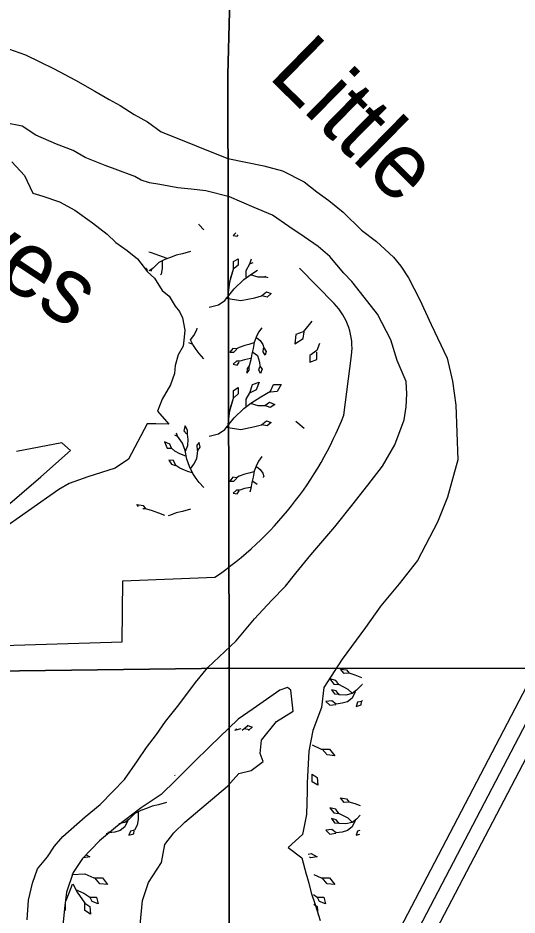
# Model space of a CAD drawing. Extents: x 380424 to 701066, y 1117407 to 1412949.
# Drawn here: x 513687 to 517486, y 1213376 to 1220200 of the extents above; entities that cross this region are included whole.
import ezdxf

# ---------------------------------------------------------------- set-up
doc = ezdxf.new("R2010")
doc.units = 0
for name, color, linetype in [('Bayou and Harbor etc Text', 7, 'Continuous'), ('Interstate Divided Highway Outline and Fill', 7, 'Continuous'), ('Interstate Highway Center Lines', 7, 'Continuous'), ('Lakes and Ponds Text', 7, 'Continuous'), ('Local Roads Paved', 7, 'Continuous'), ('Mangroves', 7, 'Continuous'), ('Section Lines', 7, 'Continuous'), ('Wide Rivers and Canals', 7, 'Continuous')]:
    doc.layers.add(name, color=color, linetype=linetype)

msp = doc.modelspace()

# ---------------------------------------------------------------- linework, layer by layer
at = {"layer": 'Interstate Divided Highway Outline and Fill'}
for p, q in [((519226.1, 1218307.9), (514332.1, 1208944.1)), ((514553.6, 1208828.3), (519447.6, 1218192.1))]:
    msp.add_line(p, q, dxfattribs=at)
at = {"layer": 'Interstate Highway Center Lines'}
msp.add_line((519336.8, 1218250), (514442.9, 1208886.2), dxfattribs=at)
at = {"layer": 'Local Roads Paved'}
for p, q in [((516094.2, 1218028.3), (515830.7, 1218298.1)), ((516168.2, 1217179.9), (516226.4, 1217633.5))]:
    msp.add_line(p, q, dxfattribs=at)
msp.add_lwpolyline([(512485.7, 1212776), (512418.1, 1215391.9), (514480.4, 1215455.2), (514485.7, 1215919.3), (515187.2, 1215945.7)], dxfattribs=at)
for centre, radius, start, end in [((515752.2, 1217694.3), 478.1, 352.69434, 44.32607), ((513660.5, 1218166.2), 2694.7, 304.50963, 338.53009)]:
    msp.add_arc(centre, radius, start, end, dxfattribs=at)
at = {"layer": 'Mangroves'}
for p, q in [((515305.4, 1218218.3), (515327.5, 1218289.2)), ((515305.4, 1217238.3), (515327.5, 1217309.2))]:
    msp.add_line(p, q, dxfattribs=at)
for points in [[(515065.9, 1218626.9), (515063.5, 1218630.3)], [(515102.7, 1218587.6), (515065.9, 1218626.9)], [(515346.4, 1218564.5), (515325.5, 1218545.9)], [(515325.5, 1218545.9), (515356.9, 1218540.1)], [(515356.9, 1218540.1), (515363.5, 1218550.7)], [(514705.1, 1218412.5), (514682.8, 1218419.5)], [(514759.5, 1218392.5), (514705.1, 1218412.5)], [(514822.4, 1218369.6), (514759.5, 1218392.5)], [(514805.2, 1218363.9), (514759.5, 1218341)], [(514848.1, 1218378.2), (514805.2, 1218363.9)], [(514891, 1218395.3), (514848.1, 1218378.2)], [(514939.7, 1218406.8), (514891, 1218395.3)], [(514999.7, 1218424), (514939.7, 1218406.8)], [(515287.7, 1218090), (515301, 1218191.8), (515327.5, 1218289.2), (515327.5, 1218346.7), (515362.9, 1218368.8), (515362.9, 1218320.2), (515332, 1218293.6)], [(515451.5, 1218329), (515464.9, 1218366.7)], [(514677.1, 1218280.3), (514660.7, 1218296.7)], [(514716.6, 1218298.1), (514687.2, 1218276.1)], [(514759.5, 1218341), (514716.6, 1218298.1)], [(514785.2, 1218295.2), (514776.6, 1218252.3)], [(514785.2, 1218352.4), (514785.2, 1218295.2)], [(515424.9, 1218280.3), (515451.5, 1218329)], [(515474.4, 1218338.3), (515455.9, 1218329)], [(514705.1, 1218286.7), (514698, 1218271.6)], [(514776.6, 1218252.3), (514773.3, 1218245.8)], [(515407.2, 1218209.5), (515460.3, 1218249.3)], [(515424.9, 1218227.2), (515424.9, 1218280.3)], [(515455.9, 1218249.3), (515513.4, 1218231.6)], [(515460.3, 1218249.3), (515510.5, 1218281.8)], [(515513.4, 1218231.6), (515566.6, 1218231.6)], [(515566.6, 1218231.6), (515573.3, 1218236.7)], [(515592.2, 1218223.1), (515566.6, 1218231.6)], [(515332, 1218138.7), (515407.2, 1218209.5)], [(515261.1, 1218050.1), (515332, 1218138.7)], [(515270, 1218067.8), (515385.1, 1218050.1), (515491.3, 1218072.3), (515540, 1218085.6), (515579.8, 1218116.5), (515615.2, 1218103.3), (515584.3, 1218076.7), (515544.4, 1218085.6)], [(515214.7, 1218016.9), (515261.1, 1218050.1)], [(515143.8, 1217999.2), (515214.7, 1218016.9)], [(515924.1, 1217892.7), (515903.4, 1217869.4)], [(515025.5, 1217785), (515048.4, 1217827.9)], [(515048.4, 1217827.9), (515050.7, 1217841.5)], [(515542.8, 1217843.3), (515517.1, 1217809), (515499.9, 1217771.8), (515485.6, 1217731.8), (515477, 1217686), (515468.2, 1217646.2), (515459.9, 1217600.2), (515448.4, 1217554.4), (515431.3, 1217534.4), (515428.4, 1217497.2), (515448.4, 1217520.1), (515448.4, 1217554.4)], [(515903.4, 1217869.4), (515858.7, 1217811.9)], [(515000.7, 1217751.4), (515025.5, 1217785)], [(515019.8, 1217716.3), (515001.5, 1217752.9)], [(515502.8, 1217768.9), (515531.4, 1217746.1), (515551.4, 1217717.5), (515560, 1217691.7), (515577.2, 1217663.1), (515568.6, 1217634.5), (515554.3, 1217660.2), (515557.1, 1217688.9)], [(515801.2, 1217792.7), (515794.8, 1217722.4)], [(515794.8, 1217722.4), (515858.7, 1217760.7)], [(515858.7, 1217811.9), (515801.2, 1217792.7)], [(515858.7, 1217760.7), (515865.1, 1217811.9)], [(515014, 1217719.2), (514987.9, 1217727.9)], [(515044.8, 1217677.1), (515019.8, 1217716.3)], [(515482.8, 1217728.9), (515445.6, 1217717.5), (515414.1, 1217708.9), (515371.2, 1217694.6), (515351.2, 1217683.1), (515322.6, 1217686), (515299.7, 1217657.4), (515331.2, 1217657.4), (515354.1, 1217680.3)], [(515981.7, 1217723.1), (515961, 1217671.3)], [(515065.9, 1217646.9), (515044.8, 1217677.1)], [(515102.7, 1217607.6), (515065.9, 1217646.9)], [(515474.2, 1217657.4), (515511.4, 1217631.6), (515525.7, 1217583), (515528.5, 1217551.6), (515545.7, 1217528.7), (515534.3, 1217494.4), (515520, 1217523), (515528.5, 1217545.8)], [(515961, 1217671.3), (515909.8, 1217632.9)], [(515909.8, 1217632.9), (515909.8, 1217581.8)], [(515961, 1217601), (515961, 1217658.5)], [(515457, 1217608.8), (515411.3, 1217600.2), (515376.9, 1217588.7), (515351.2, 1217588.7), (515325.5, 1217565.9), (515356.9, 1217560.1), (515371.2, 1217583)], [(515909.8, 1217581.8), (515961, 1217601)], [(515143.8, 1217019.2), (515214.7, 1217036.9), (515261.1, 1217070.1), (515332, 1217158.7), (515407.2, 1217229.5), (515460.3, 1217269.3), (515535.6, 1217318), (515610.8, 1217362.3), (515633, 1217411), (515690.5, 1217411), (515659.5, 1217357.9), (515610.8, 1217353.4), (515606.5, 1217357.4)], [(515424.9, 1217247.2), (515424.9, 1217300.3), (515451.5, 1217349), (515473.6, 1217411), (515522.3, 1217428.7), (515500.2, 1217371.1), (515455.9, 1217349)], [(515287.7, 1217110), (515301, 1217211.8), (515327.5, 1217309.2), (515327.5, 1217366.7), (515362.9, 1217388.8), (515362.9, 1217340.2), (515332, 1217313.6)], [(515455.9, 1217269.3), (515513.4, 1217251.6), (515566.6, 1217251.6), (515602, 1217278.2), (515641.8, 1217260.5), (515606.4, 1217238.3), (515566.6, 1217251.6)], [(515270, 1217087.8), (515385.1, 1217070.1), (515491.3, 1217092.3), (515540, 1217105.6), (515579.8, 1217136.5), (515615.2, 1217123.3), (515584.3, 1217096.7), (515544.4, 1217105.6)], [(514959.7, 1217096.7), (514951.1, 1217059.6)], [(514976.9, 1217065.3), (514959.7, 1217096.7)], [(514976.9, 1217033.8), (514976.9, 1217065.3)], [(515801.2, 1217132.2), (515865.1, 1217081.1)], [(515865.1, 1217081.1), (515865.3, 1217080.8)], [(514878, 1217028.8), (514899.6, 1217019.5)], [(514902.5, 1217019.5), (514894.2, 1217042.8)], [(514939.7, 1216965.2), (514902.5, 1217019.5)], [(514951.1, 1217059.6), (514971.1, 1217036.7)], [(514982.6, 1216993.8), (514976.9, 1217033.8)], [(514802.6, 1216976.1), (514822.4, 1216928)], [(514842.4, 1216959.4), (514802.9, 1216976.4)], [(514856.7, 1216928), (514842.4, 1216959.4)], [(514959.7, 1216910.8), (514939.7, 1216965.2)], [(514962.6, 1216905.1), (514979.7, 1216948)], [(514979.7, 1216948), (514982.6, 1216993.8)], [(514999.6, 1216769.9), (515025.5, 1216805), (515048.4, 1216847.9), (515055.1, 1216886.7), (515057, 1216910.8), (515074.1, 1216936.6), (515065.5, 1216970.9), (515048.4, 1216950.9), (515051.2, 1216910.8)], [(514822.4, 1216928), (514853.9, 1216928)], [(514882.5, 1216905.1), (514856.7, 1216928)], [(514919.7, 1216885.1), (514882.5, 1216905.1)], [(514965.4, 1216867.9), (514919.7, 1216885.1)], [(514974, 1216845), (514959.7, 1216910.8)], [(515542.8, 1216863.3), (515517.1, 1216829)], [(515014, 1216739.2), (514979.7, 1216750.6), (514954, 1216759.2), (514919.7, 1216776.4), (514888.2, 1216796.4), (514871, 1216833.6), (514836.7, 1216836.4), (514856.7, 1216805), (514885.3, 1216796.4)], [(514994, 1216787.8), (514974, 1216845)], [(515517.1, 1216829), (515499.9, 1216791.8)], [(515019.8, 1216736.3), (514994, 1216787.8)], [(515044.8, 1216697.1), (515019.8, 1216736.3)], [(515482.8, 1216748.9), (515445.6, 1216737.5), (515414.1, 1216728.9), (515371.2, 1216714.6), (515351.2, 1216703.1), (515322.6, 1216706), (515299.7, 1216677.4), (515331.2, 1216677.4), (515354.1, 1216700.3)], [(515485.6, 1216751.8), (515477, 1216706)], [(515499.9, 1216791.8), (515485.6, 1216751.8)], [(515502.8, 1216788.9), (515531.4, 1216766.1)], [(515531.4, 1216766.1), (515551.4, 1216737.5)], [(515551.4, 1216737.5), (515560, 1216711.7)], [(515065.9, 1216666.9), (515044.8, 1216697.1)], [(515102.7, 1216627.6), (515065.9, 1216666.9)], [(515468.2, 1216666.2), (515459.9, 1216620.2)], [(515477, 1216706), (515468.2, 1216666.2)], [(515474.2, 1216677.4), (515509.2, 1216653.2)], [(515556.7, 1216704.5), (515557.1, 1216708.9)], [(515560, 1216711.7), (515561.3, 1216709.5)], [(515351.2, 1216608.7), (515325.5, 1216585.9)], [(515376.9, 1216608.7), (515351.2, 1216608.7)], [(515356.9, 1216580.1), (515371.2, 1216603)], [(515411.3, 1216620.2), (515376.9, 1216608.7)], [(515457, 1216628.8), (515411.3, 1216620.2)], [(515459.9, 1216620.2), (515453.1, 1216593.1)], [(515325.5, 1216585.9), (515356.9, 1216580.1)], [(514605.6, 1216483.8), (514593.6, 1216498.3)], [(514593.6, 1216498.3), (514639.3, 1216492.6)], [(514659.4, 1216466.8), (514637.9, 1216465.2)], [(514639.3, 1216492.6), (514659.4, 1216466.8)], [(514705.1, 1216452.5), (514659.4, 1216466.8)], [(514759.5, 1216432.5), (514705.1, 1216452.5)], [(514999.7, 1216464), (514939.7, 1216446.8)], [(514804.7, 1216416.1), (514759.5, 1216432.5)], [(514848.1, 1216418.2), (514830.4, 1216412.3)], [(514891, 1216435.4), (514848.1, 1216418.2)], [(514939.7, 1216446.8), (514891, 1216435.4)], [(516169.9, 1215212.9), (516141.3, 1215247.2)], [(516141.3, 1215247.2), (516187.1, 1215241.5)], [(516187.1, 1215241.5), (516207.1, 1215215.7)], [(516230, 1215064.1), (516201.4, 1215092.7), (516129.9, 1215129.9), (516107, 1215161.4), (516061.2, 1215172.8), (516092.7, 1215132.8), (516129.9, 1215129.9)], [(516207.1, 1215215.7), (516169.9, 1215212.9)], [(516252.9, 1215201.4), (516207.1, 1215215.7)], [(516305.3, 1215182.1), (516252.9, 1215201.4)], [(516109.8, 1215081.3), (516072.7, 1215089.9)], [(516072.7, 1215089.9), (516095.5, 1215058.4)], [(516264.3, 1215087), (516230, 1215061.3)], [(516307.2, 1215129.9), (516264.3, 1215087)], [(516309.2, 1215130.9), (516307.2, 1215129.9)], [(516252.9, 1215075.6), (516230, 1215027), (516195.7, 1214998.4), (516155.6, 1214986.9), (516109.8, 1214981.2), (516075.5, 1215006.9), (516029.8, 1215001.2), (516061.2, 1214972.6), (516107, 1214978.3)], [(516095.5, 1215058.4), (516135.6, 1215055.6)], [(516132.7, 1215052.7), (516109.8, 1215081.3)], [(516184.2, 1215049.8), (516132.7, 1215052.7)], [(516230, 1215061.3), (516184.2, 1215049.8)], [(516272.9, 1214995.5), (516261.4, 1214964)], [(516261.4, 1214964), (516298.6, 1214975.5)], [(516304.4, 1215001.2), (516272.9, 1214995.5)], [(516298.6, 1214975.5), (516301.5, 1214998.4)], [(516307.7, 1215008), (516304.4, 1215001.2)], [(515394.9, 1214783.6), (515434.8, 1214814.5)], [(515428.6, 1214820.7), (515464, 1214807.5)], [(515338, 1214782.7), (515386.7, 1214796)], [(515342.5, 1214790.9), (515352.5, 1214793)], [(515449.5, 1214785), (515409.7, 1214793.9)], [(515472.3, 1214807.5), (515441.3, 1214780.9)], [(515925.7, 1214671.1), (515996, 1214639.1)], [(515996, 1214639.1), (516059.8, 1214639.1)], [(516040.7, 1214594.4), (516002.3, 1214639.1)], [(516059.8, 1214639.1), (516098.2, 1214588)], [(516098.2, 1214588), (516040.7, 1214594.4)], [(514883.6, 1214435.9), (514881.2, 1214439.3)], [(515925.7, 1214447.4), (515964, 1214421.9)], [(515925.7, 1214389.9), (515925.7, 1214447.4)], [(515964, 1214421.9), (515970.4, 1214364.4)], [(515970.4, 1214364.4), (515925.7, 1214389.9)], [(514708.8, 1214204.3), (514665.9, 1214187.1)], [(514757.4, 1214215.7), (514708.8, 1214204.3)], [(514817.5, 1214232.9), (514757.4, 1214215.7)], [(516169.9, 1214232.9), (516141.3, 1214267.2)], [(516141.3, 1214267.2), (516187.1, 1214261.5)], [(516207.1, 1214235.7), (516169.9, 1214232.9)], [(516187.1, 1214261.5), (516207.1, 1214235.7)], [(516252.9, 1214221.4), (516207.1, 1214235.7)], [(516293.7, 1214206.4), (516252.9, 1214221.4)], [(514577.2, 1214149.9), (514534.3, 1214107)], [(514623, 1214172.8), (514577.2, 1214149.9)], [(514603, 1214161.4), (514603, 1214104.2)], [(514665.9, 1214187.1), (514623, 1214172.8)], [(516230, 1214084.2), (516201.4, 1214112.8), (516129.9, 1214149.9), (516107, 1214181.4), (516061.2, 1214192.8), (516092.7, 1214152.8), (516129.9, 1214149.9)], [(516292.5, 1214135.2), (516264.3, 1214107)], [(514500, 1214081.3), (514454.2, 1214069.8)], [(514534.3, 1214107), (514500, 1214081.3)], [(514522.9, 1214095.6), (514500, 1214047)], [(514603, 1214104.2), (514594.4, 1214061.3)], [(516252.9, 1214095.6), (516230, 1214047), (516195.7, 1214018.4), (516155.6, 1214006.9), (516109.8, 1214001.2), (516075.5, 1214026.9), (516029.8, 1214021.2), (516061.2, 1213992.6), (516107, 1213998.3)], [(516109.8, 1214101.3), (516072.7, 1214109.9)], [(516072.7, 1214109.9), (516095.5, 1214078.4)], [(516095.5, 1214078.4), (516135.6, 1214075.6)], [(516132.7, 1214072.7), (516109.8, 1214101.3)], [(516184.2, 1214069.8), (516132.7, 1214072.7)], [(516230, 1214081.3), (516184.2, 1214069.8)], [(516264.3, 1214107), (516230, 1214081.3)], [(514358.2, 1213996), (514377, 1213998.3)], [(514379.9, 1214001.2), (514371.2, 1214007.7)], [(514425.6, 1214006.9), (514379.9, 1214001.2)], [(514465.7, 1214018.4), (514425.6, 1214006.9)], [(514500, 1214047), (514465.7, 1214018.4)], [(514542.9, 1214015.5), (514531.4, 1213984)], [(514531.4, 1213984), (514568.6, 1213995.5)], [(514574.4, 1214021.2), (514542.9, 1214015.5)], [(514568.6, 1213995.5), (514571.5, 1214018.4)], [(514594.4, 1214061.3), (514574.4, 1214021.2)], [(516272.9, 1214015.5), (516261.4, 1213984)], [(516290.5, 1214018.7), (516272.9, 1214015.5)], [(516261.4, 1213984), (516290, 1213992.8)], [(514234, 1213818.9), (514186.3, 1213812.9)], [(514202.9, 1213836.6), (514234, 1213818.9)], [(515895.2, 1213838.4), (515919.3, 1213844.4)], [(515912.9, 1213812.5), (515905.3, 1213815.7)], [(515964, 1213818.9), (515912.9, 1213812.5)], [(515919.3, 1213844.4), (515964, 1213818.9)], [(514098.3, 1213685.9), (514195.7, 1213691.1)], [(514195.7, 1213691.1), (514266, 1213659.1)], [(514266, 1213659.1), (514329.9, 1213659.1)], [(514310.7, 1213614.4), (514272.3, 1213659.1)], [(514329.9, 1213659.1), (514368.2, 1213608)], [(515938.4, 1213685.3), (515996, 1213659.1)], [(515996, 1213659.1), (516059.8, 1213659.1)], [(516040.7, 1213614.4), (516002.3, 1213659.1)], [(516059.8, 1213659.1), (516098.2, 1213608)], [(514099.8, 1213608), (514074.3, 1213544.1)], [(514106.2, 1213614.4), (514138.2, 1213550.5)], [(514368.2, 1213608), (514310.7, 1213614.4)], [(516098.2, 1213608), (516040.7, 1213614.4)], [(514074.3, 1213544.1), (514048.7, 1213480.2)], [(514125.4, 1213569.7), (514189.3, 1213544.1), (514234, 1213512.2), (514285.1, 1213512.2), (514297.9, 1213461), (514253.2, 1213480.2), (514240.4, 1213505.8)], [(514138.2, 1213550.5), (514195.7, 1213467.4)], [(515936.6, 1213531.8), (515964, 1213512.2)], [(514048.7, 1213409.9), (514048.7, 1213467.4)], [(514195.7, 1213467.4), (514234, 1213441.9)], [(514195.7, 1213409.9), (514195.7, 1213467.4)], [(515938.8, 1213458.7), (515964, 1213441.9)], [(515964, 1213512.2), (516015.1, 1213512.2)], [(515983.2, 1213480.2), (515970.4, 1213505.8)], [(516027.9, 1213461), (515983.2, 1213480.2)], [(516015.1, 1213512.2), (516027.9, 1213461)], [(514240.4, 1213384.4), (514195.7, 1213409.9)], [(514234, 1213441.9), (514240.4, 1213384.4)], [(515964, 1213441.9), (515970.4, 1213384.4)]]:
    msp.add_lwpolyline(points, dxfattribs=at)
at = {"layer": 'Section Lines'}
for points in [[(515309.9, 1220725.1), (515284.3, 1219770.4), (515295.4, 1215254.2), (515283.1, 1215255), (511714.7, 1215208.7), (509865.2, 1215200.2), (509871, 1218813.5), (509863.2, 1220734.2), (509863.3, 1220740.5), (512559.5, 1220759.1)], [(520603.3, 1220656.1), (520587.2, 1218130.1), (520565.2, 1215248.4), (515295.4, 1215254.2), (515284.3, 1219770.4), (515309.9, 1220725.1), (518284.9, 1220691.7)], [(515295.4, 1215254.2), (515295.9, 1213262.8), (515283.8, 1209842.4), (509862.7, 1209843.1), (509852.9, 1209843.2), (509852.9, 1209857), (509873.4, 1213443.8), (509865.1, 1215191.9), (509865.2, 1215200.2), (511714.7, 1215208.7), (515283.1, 1215255)], [(520565.2, 1215248.4), (520562.6, 1215240.9), (520591.6, 1212164.2), (520588.6, 1209829.5), (515283.8, 1209842.4), (515295.9, 1213262.8), (515295.4, 1215254.2)]]:
    msp.add_lwpolyline(points, close=True, dxfattribs=at)
at = {"layer": 'Wide Rivers and Canals'}
for points in [[(513615.1, 1219965), (513745.4, 1219920.6), (513853.4, 1219866.6), (513958.2, 1219815.7), (514126.5, 1219726.8), (514272.6, 1219644.1), (514380.6, 1219580.6), (514466.3, 1219532.9), (514571.2, 1219466.2), (514672.8, 1219409), (514777.9, 1219334.8), (514949.1, 1219266), (515137, 1219188.6), (515285, 1219130.7), (515558.9, 1219075.4), (515701.9, 1219037.3), (515867, 1218954.7), (515962.3, 1218878.4), (516054.4, 1218811.7), (516162.4, 1218722.7), (516302.1, 1218586.1), (516416.5, 1218500.3), (516546.7, 1218379.6), (516600.7, 1218312.9), (516661, 1218223.9), (516746.8, 1218055.5), (516832.6, 1217868), (516953.3, 1217611.4), (516994.5, 1217436.7), (517020.4, 1217255.7), (517035.8, 1216839.3), (516956.9, 1216556.2), (516880.6, 1216365.4), (516728, 1216072.9), (516588.2, 1215894.8), (516448.3, 1215729.5), (516333.9, 1215564.1), (516155.9, 1215322.5), (516016, 1215106.3), (515996.9, 1214954.5), (515932.9, 1214780.5), (515901.6, 1214623), (515888.9, 1214381.3), (515888.9, 1214317.7), (515884.1, 1214141.8), (515854.3, 1213988.7), (515743.2, 1213890.2), (515848, 1213810.8), (515882.3, 1213687.7), (515887.3, 1213672.8), (515900.4, 1213620.1), (515918, 1213545.4), (515948.7, 1213457.6), (515988.3, 1213334.6)], [(513758.1, 1213340.7), (513767.6, 1213490.1), (513799.4, 1213620.3), (513837.5, 1213728.4), (513913.7, 1213820.5), (513964.5, 1213899.9), (514028, 1213973), (514136, 1214068.3), (514199.6, 1214124.3), (514313.9, 1214216.5), (514415.5, 1214321.3), (514498.1, 1214407.1), (514596.6, 1214550.1), (514666.4, 1214651.8), (514742.7, 1214750.3), (514809.4, 1214848.8), (514911, 1214975.8), (515038.1, 1215144.2), (515133.3, 1215258.6), (515349.3, 1215462), (515489.1, 1215630.4), (515616.1, 1215770.2), (515724.1, 1215878.2), (515803.5, 1215976.2), (515917.8, 1216116), (516098.9, 1216328.9), (516229.1, 1216490.9), (516349.8, 1216646.6), (516461, 1216789.6), (516556.2, 1216953.8), (516626.1, 1217144.5), (516642, 1217243), (516648.3, 1217341.5), (516642, 1217433.6), (516572.5, 1217593.9), (516525.5, 1217751.9), (516424.5, 1217946.9), (516351.5, 1218041.9), (516229.5, 1218194.9), (516166.5, 1218257.9), (516061.5, 1218384.9), (515971.8, 1218462.2), (515867, 1218535.3), (515749.5, 1218614.7), (515625.6, 1218700.5), (515485.9, 1218757.7), (515390.6, 1218799), (515296.5, 1218838.9), (515116.5, 1218885.9), (515006.5, 1218896.9), (514905.5, 1218906.9), (514768.1, 1218932.4), (514688.7, 1218945.1), (514625.2, 1218967.4), (514577.2, 1218994.2), (514428.2, 1219050), (514352, 1219078.6), (514199.6, 1219139), (514107.4, 1219193), (513980.4, 1219240.6), (513824.8, 1219307.4), (513720, 1219377.3), (513589.7, 1219402.7)], [(513640.5, 1219106.4), (513737.1, 1219001.2), (513799.6, 1218867.7), (513876.3, 1218845.3), (514004.1, 1218802.6), (514120.6, 1218737.3), (514254.1, 1218640.7), (514367.7, 1218555.4), (514433, 1218492.9), (514518.3, 1218430.5), (514597.8, 1218368), (514674.5, 1218268.5), (514725.6, 1218220.2), (514785.3, 1218126.4), (514839.2, 1218083.8), (514884.7, 1218007.1), (514915.9, 1217967.3), (514938.7, 1217919), (514958.6, 1217825.6), (514953.5, 1217772.9), (514944.4, 1217704.2), (514907.4, 1217638.8), (514884.5, 1217556.9), (514879, 1217496.7), (514847.8, 1217408.6), (514785.3, 1217300.7), (514748.4, 1217209.7), (514836.4, 1217110.3), (514737, 1217113.1), (514671.7, 1217113.1), (514529.6, 1216843.1), (514427.4, 1216774.9), (514220, 1216709.6), (514078, 1216658.4), (513998.4, 1216613.6), (513535.4, 1216289.7)], [(513424.6, 1216338), (513862.1, 1216710.2), (514086.5, 1216909.2), (514021.2, 1216968.8), (513676.5, 1216902.9)], [(514618.8, 1213302.5), (514634.7, 1213486.7), (514682.3, 1213623.4), (514780.8, 1213775.9), (514806.2, 1213912.5), (514872.9, 1214001.5), (514958.6, 1214084.1), (515282.6, 1214357.3), (515368.4, 1214452.6), (515463.7, 1214474.9), (515552.6, 1214544.8), (515530.4, 1214605.1), (515539.9, 1214706.8), (515654.5, 1214849.3), (515781.9, 1214928.3), (515764.3, 1215086.5), (515738, 1215108.5), (515680.9, 1215086.5), (515478.9, 1214945.9), (515364.5, 1214866.9), (515149.2, 1214662.3), (515022.2, 1214535.2), (514888.8, 1214401.8), (514777.6, 1214293.8), (514625.2, 1214192.1), (514444.1, 1214055.5), (514308.3, 1213940.5), (514177.8, 1213805.4), (514107.4, 1213699.6), (514056.6, 1213550.3), (514043.9, 1213448.6), (514021.7, 1213223.9)]]:
    msp.add_lwpolyline(points, dxfattribs=at)

# ---------------------------------------------------------------- texts
at = {"layer": 'Bayou and Harbor etc Text'}
msp.add_text('Hayes', height=500, rotation=326.45682, dxfattribs=at).set_placement((512512.6, 1218873.7))
at = {"layer": 'Lakes and Ponds Text'}
msp.add_text('Little', height=500, rotation=315.49851, dxfattribs=at).set_placement((515584, 1219752.5))

doc.saveas('drawing.dxf')
